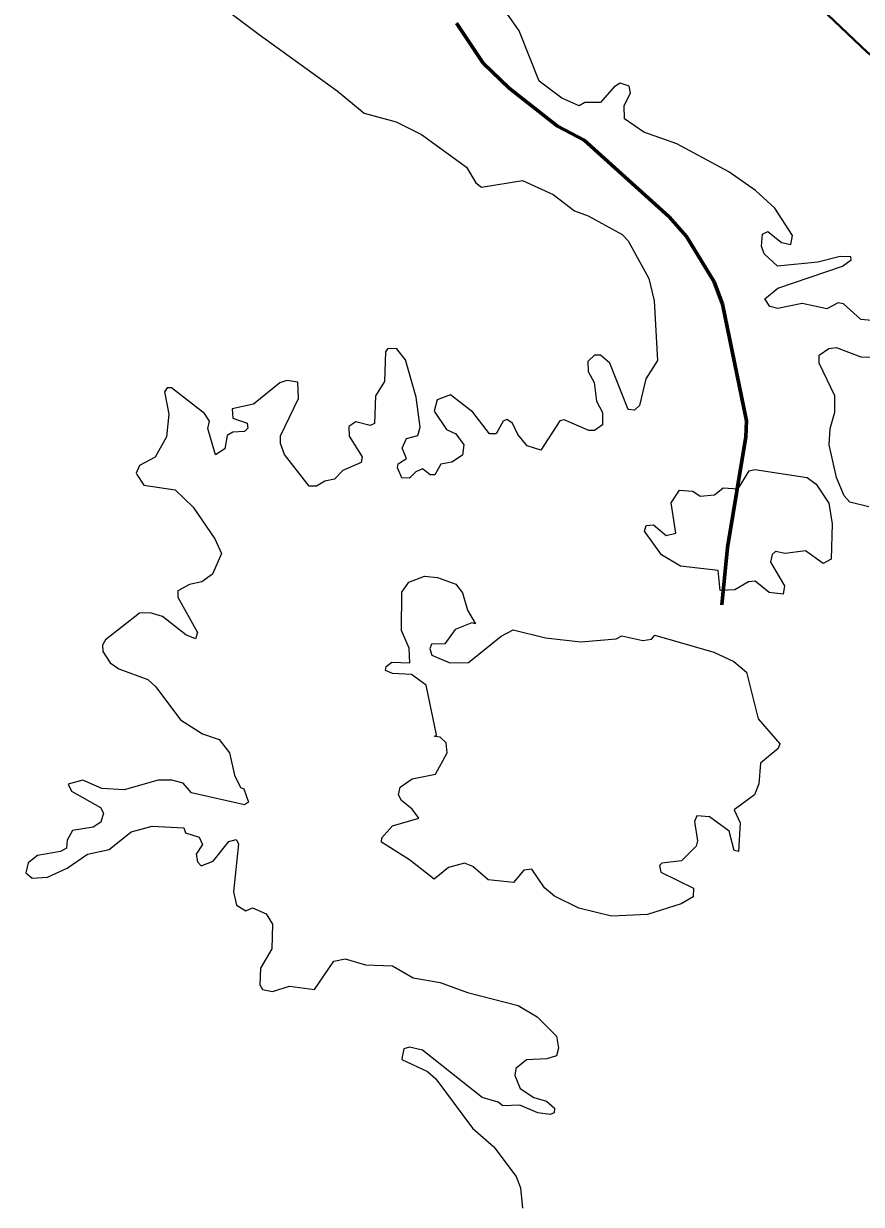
# Model space of a CAD drawing. Extents: x 553962 to 842807, y 8883888 to 9032388.
# Drawn here: x 574141 to 579380, y 8979901 to 8987282 of the extents above; entities that cross this region are included whole.
import ezdxf

# ---------------------------------------------------------------- set-up
doc = ezdxf.new("R2010")
doc.units = 0
doc.header["$LTSCALE"] = 160
doc.linetypes.add('LONG_DASH_SHORT_DASH', pattern=[9.9, 6, -1.2, 1.5, -1.2])
for name, color, linetype, lineweight in [('15', 7, 'Continuous', 25), ('21', 7, 'Continuous', 25), ('34', 7, 'LONG_DASH_SHORT_DASH', 60)]:
    doc.layers.add(name, color=color, linetype=linetype, lineweight=lineweight)

msp = doc.modelspace()

# ---------------------------------------------------------------- linework, layer by layer
at = {"layer": '15', "lineweight": 40}
msp.add_lwpolyline([(577759.9, 8988875.8), (577832.5, 8988674.7), (577901.5, 8988571.1), (578184.7, 8988310.3), (578513.4, 8987946.2), (578671.2, 8987814.3), (579419.2, 8987100.9), (579808.1, 8986794.1), (580283, 8986357.3), (580496.3, 8986108), (581364.8, 8985224.5), (581561.3, 8985062.5), (582162.5, 8984452.7), (582384.7, 8984161.9), (582616.4, 8983918.8), (582880.2, 8983596.7), (583472.4, 8982628.4), (583582.5, 8982317.7), (583621.7, 8982083.2), (583591.6, 8981897.8), (583552.5, 8981370), (583461.7, 8980518.1), (583461.7, 8980001.2)], dxfattribs=at)
at = {"layer": '21', "lineweight": 13}
msp.add_line((574141.1, 8988323.6), (575614.7, 8987214.2), dxfattribs=at)
for points in [[(579316.6, 8985806.7), (579314.5, 8985824.4), (579246.7, 8985826.9), (579108.5, 8985790), (578855.6, 8985766.8), (578772.8, 8985843.4), (578755.9, 8985890.1), (578762.3, 8985966), (578794.3, 8985983.1), (578881.3, 8985913.2), (578940.1, 8985900.5), (578949.1, 8985957.5), (578838.7, 8986127.7), (578717.6, 8986238.2), (578552.2, 8986354.9), (578226.7, 8986531.5), (578020.9, 8986603.6), (577899.9, 8986686.7), (577897.8, 8986769), (577935.9, 8986850.5), (577927.5, 8986892.1), (577872.2, 8986909.4), (577833.8, 8986888), (577748.6, 8986788.5), (577651.5, 8986788.3), (577614.6, 8986767.2), (577506.8, 8986816), (577364.8, 8986922.1), (577239.2, 8987236.6), (577133.1, 8987389.3)], [(575614.7, 8987214.2), (576102.7, 8986862.7), (576270.7, 8986722.5), (576470.2, 8986667.3), (576629.3, 8986588.8), (576911.9, 8986384.9), (576969.7, 8986286.9), (577005.3, 8986259.6), (577261.2, 8986301.6), (577453.5, 8986215), (577587.3, 8986110.9), (577672.5, 8986081), (577884.7, 8985964.3), (577921.2, 8985923.6)], [(577921.2, 8985923.6), (578050.7, 8985689.9), (578084.6, 8985549.9), (578105.7, 8985175.9), (578032.7, 8985062.6), (577993.2, 8984895.7), (577961.4, 8984866), (577921.2, 8984870.3), (577806.3, 8985159), (577748.9, 8985209.9), (577710.4, 8985209.7), (577670.5, 8985169.7), (577672.5, 8985108.4), (577708.6, 8985038), (577723.6, 8984921.2), (577761.7, 8984851), (577761.6, 8984774.5), (577710.4, 8984739.2), (577676.8, 8984738.5), (577522.2, 8984806.2), (577494.4, 8984800.1), (577375.1, 8984615.4), (577290.3, 8984643), (577232.8, 8984713), (577198.5, 8984785.6), (577162.9, 8984808.4), (577139.4, 8984797.9), (577096.8, 8984717.3), (577054.2, 8984717.4), (576950.1, 8984853.3), (576810.4, 8984961.2), (576727.3, 8984929.6), (576708.2, 8984859.8), (576785.8, 8984744.1), (576785.8, 8984744.1), (576844, 8984717.2), (576894.5, 8984650.1), (576885.2, 8984585.1), (576818.8, 8984541.1), (576750.7, 8984528.1), (576712.3, 8984462.4), (576684.6, 8984462.5), (576636.2, 8984498.2), (576593.4, 8984481.4), (576554.3, 8984441.2), (576506.2, 8984443.4), (576478.8, 8984505), (576483.1, 8984530.2), (576535.9, 8984564.3), (576508.5, 8984627.8), (576536.1, 8984689.5), (576606, 8984706.7), (576620.8, 8984758.9), (576595.5, 8984946.7), (576529.7, 8985180.3), (576472.8, 8985252.2), (576417.2, 8985248.2), (576404.3, 8985230.4), (576397.9, 8985044.4), (576342.8, 8984954.9), (576336.4, 8984783.3), (576308.8, 8984770.4), (576219.8, 8984793.7), (576175, 8984763.9), (576177.2, 8984704.3), (576257.7, 8984575.1), (576251.3, 8984538.9), (576137.3, 8984488.2), (576085.7, 8984434.7), (576024.1, 8984421.9), (575972.9, 8984390.1), (575926.7, 8984390.2), (575773.4, 8984587.9), (575748, 8984657.8), (575748.1, 8984704.7), (575860.4, 8984938), (575856, 8985040.1), (575786.4, 8985050.7), (575744, 8985035.9), (575578.2, 8984904.3), (575446.4, 8984874.3), (575448.6, 8984815.2), (575539.5, 8984785.3), (575543.9, 8984753.4), (575522.7, 8984732.2), (575450.6, 8984727.8), (575414.7, 8984706.7), (575399.4, 8984623.9), (575340.4, 8984585.8), (575293.4, 8984751), (575303.9, 8984797.9), (575272.2, 8984844.5), (575066.2, 8985006), (575038.6, 8985006), (575021.6, 8984980.4), (575049, 8984841.3), (575034.1, 8984700), (574963.4, 8984572.3), (574866.1, 8984519.8), (574844.2, 8984471.2), (574849.2, 8984463.4)], [(579450.5, 8985206), (579496.9, 8985235.7), (579514.2, 8985282.6), (579512.3, 8985405), (579488.7, 8985422.4), (579376.2, 8985433.2), (579269.2, 8985530.9), (579236, 8985537.1), (579163.5, 8985499), (579010.8, 8985532.9), (578857.6, 8985501.1), (578807, 8985514), (578777.3, 8985562.5), (578777.3, 8985562.5), (578858.1, 8985628.6), (579261.5, 8985766.7), (579316.8, 8985805.1), (579316.6, 8985806.7)], [(579426.9, 8984260.6), (579308, 8984290.5), (579272, 8984330.9), (579225.4, 8984445.3), (579178.6, 8984649.5), (579185, 8984751.2), (579214.7, 8984853.5), (579214.7, 8984954.9), (579117, 8985160), (579117.3, 8985210.2), (579176.5, 8985250.3), (579223, 8985256.8), (579375.9, 8985199.6), (579437.6, 8985197.7)], [(574849.2, 8984463.4), (574892.1, 8984396.5), (575089.2, 8984368.8), (575201.9, 8984258.6), (575337.9, 8984060.8), (575378.3, 8983969.8), (575323.1, 8983840.2), (575255.1, 8983793.2), (575178.4, 8983776.1), (575106.5, 8983735.8), (575104.7, 8983696.9), (575229.5, 8983476.8), (575217, 8983436.6), (575155.1, 8983462), (575008.7, 8983576.5), (574932.2, 8983599.8), (574866.6, 8983597.7), (574653.9, 8983430.1), (574637.3, 8983400.9)], [(574637.3, 8983400.9), (574634.6, 8983396.3), (574637, 8983358), (574681.6, 8983285.5), (574737, 8983249.2), (574917.7, 8983183.2), (574968.5, 8983136.6), (575121.6, 8982930.6), (575259.4, 8982841.6), (575363.1, 8982807.6), (575429.4, 8982724.4), (575459.1, 8982584.5), (575497.2, 8982508.2), (575518.5, 8982499.3), (575548.1, 8982416.5), (575522.5, 8982399.8), (575191.8, 8982474), (575138, 8982533.5), (575068.2, 8982552.6), (575068.2, 8982552.6), (574983.2, 8982552.6), (574769.9, 8982493.2), (574630.6, 8982501.7), (574511.4, 8982552.6), (574420.5, 8982527.1), (574441.6, 8982484.7), (574622.2, 8982382.5), (574641.1, 8982346.3), (574624.5, 8982289.7), (574575.3, 8982259.5), (574445.9, 8982238.1), (574414.2, 8982177.4), (574410, 8982128.1), (574371.2, 8982106.5), (574227.3, 8982081.3), (574177.6, 8982042)], [(574177.6, 8982042), (574169.3, 8982035.4), (574154.9, 8981972.8), (574193.9, 8981940.7), (574290.9, 8981947.3), (574413.9, 8982002.5), (574541.6, 8982089.6), (574675.4, 8982119.5), (574813.3, 8982229.6), (574944.7, 8982265.8), (575142.3, 8982255.2), (575153.3, 8982223.6), (575238.1, 8982195.7), (575259.3, 8982151.3), (575221.2, 8982091.1), (575227.6, 8982042.9), (575251.1, 8982017.4), (575327.2, 8982047.2), (575425.1, 8982170.2), (575471.2, 8982183.1), (575484.5, 8982155.2), (575452.7, 8981854), (575471.8, 8981771.1), (575530.4, 8981737.1), (575571.7, 8981755.9), (575658.7, 8981717.7), (575697, 8981653.6), (575692.8, 8981499.5), (575622.7, 8981377.6), (575618.5, 8981273.8), (575635.4, 8981244.2), (575696.8, 8981231.4), (575803.5, 8981265.3), (575960.1, 8981244.2), (576081.2, 8981422.1), (576151.6, 8981435.2), (576279, 8981399.2), (576448, 8981392.9), (576577.2, 8981318.2), (576746.3, 8981288.7), (576916.3, 8981225), (577234.9, 8981144.2), (577351.9, 8981074), (577472.7, 8980953), (577485.6, 8980876.9), (577472.8, 8980829.9), (577413.4, 8980810.8), (577285.7, 8980804.2), (577218.4, 8980749.7), (577213.7, 8980706.9), (577246.3, 8980625.3), (577331.3, 8980570.4), (577411.1, 8980547.2), (577461.6, 8980503.3), (577460.1, 8980473.2), (577434.6, 8980462.5), (577357.4, 8980473.2), (577243.4, 8980521.8), (577137.2, 8980517.7), (577109.4, 8980541), (577009.8, 8980568.6), (576635.6, 8980866), (576554.9, 8980883.7), (576518.7, 8980874.1), (576509.3, 8980823.3)], [(576509.3, 8980823.3), (576506.3, 8980807.3), (576667.5, 8980732.2), (576718.5, 8980685.6), (576948, 8980377.6), (577081.8, 8980260.8), (577222.2, 8980075.5), (577247.6, 8980005.7), (577260.6, 8979878)]]:
    msp.add_lwpolyline(points, dxfattribs=at)
for points in [[(578250.1, 8983891), (578129.4, 8983961), (578023.1, 8984109.8), (578033.7, 8984145.7), (578080.1, 8984150), (578159.2, 8984082.2), (578220.3, 8984096.8), (578190.9, 8984285.8), (578241.9, 8984366.6), (578326.2, 8984360.5), (578371.7, 8984328.5), (578462.7, 8984337.1), (578515.3, 8984379.4), (578609.2, 8984373.2), (578679.1, 8984487.4), (578714.3, 8984494.1), (579040.5, 8984445.3), (579097.7, 8984402.9), (579176.4, 8984283.9), (579197.7, 8984156.1), (579191.3, 8983933.6), (579142.3, 8983908), (579031.8, 8983986.5), (578904.1, 8983969.5), (578843.2, 8983982.2), (578821.7, 8983962.9), (578811.2, 8983916.6), (578900.2, 8983767.7), (578891.7, 8983714.7), (578802.7, 8983725.3), (578715.5, 8983797.3), (578675, 8983793), (578589.4, 8983742), (578496.8, 8983738.2), (578483.8, 8983863.2)], [(578042.3, 8981713.7), (577817.2, 8981702.9), (577613.1, 8981753.9), (577462.2, 8981828.3), (577398.7, 8981879.2), (577320.1, 8981996), (577268.8, 8981989.4), (577205.1, 8981913.4), (577045.9, 8981930.3), (576950.3, 8982013), (576899, 8982034.2), (576797.3, 8982006.7), (576707.8, 8981934.7), (576555.4, 8982055.4), (576379.1, 8982165.8), (576381.2, 8982191.7), (576449, 8982267.9), (576612.3, 8982314.8), (576572.1, 8982372), (576504.3, 8982425.2), (576485.1, 8982461.9), (576495.8, 8982510.1), (576571.7, 8982560.9), (576716.7, 8982591), (576790.9, 8982724.9), (576784.4, 8982786.4), (576746.5, 8982822.2), (576710.5, 8982826.7), (576722.8, 8982835.4), (576659.2, 8983147.3), (576566, 8983213.1), (576447.1, 8983219.7), (576403.8, 8983239.1), (576408.5, 8983263.1), (576444.7, 8983289.6), (576557.4, 8983286.3), (576553.1, 8983378.7), (576504.5, 8983488.5), (576506.3, 8983729.2), (576551, 8983791), (576648.6, 8983829.2), (576729.1, 8983820.8), (576843.8, 8983778.4), (576886.5, 8983723.1), (576916.3, 8983614.8), (576967, 8983530), (576943.7, 8983536), (576840.1, 8983495.8), (576776, 8983404.6), (576691.5, 8983402.3), (576680.6, 8983374.5), (576693.2, 8983334.6), (576805.6, 8983285.6), (576924.3, 8983289.5), (577128.5, 8983453.1), (577202.5, 8983493.4), (577405.1, 8983442.6), (577625.5, 8983417.2), (577846.4, 8983436.3), (577881.3, 8983455.4), (578012.7, 8983425.8), (578067.6, 8983434.3), (578088.9, 8983459.5), (578456.7, 8983352.4), (578581.7, 8983294), (578662.3, 8983228.1), (578734.6, 8982937.4), (578870.5, 8982779.9), (578859.8, 8982750.1), (578749.5, 8982658.6), (578738.8, 8982529.3), (578711.2, 8982461.3), (578584.1, 8982368.3), (578622, 8982287.3), (578611.4, 8982106.9), (578584.5, 8982113.9), (578554, 8982233.9), (578430.9, 8982323.2), (578350.3, 8982329.4), (578337.4, 8982294.3), (578356.4, 8982173.3), (578347.8, 8982140.4), (578254.5, 8982049.2), (578131.9, 8982034.3), (578118.6, 8982018.7), (578125.5, 8981978.8), (578330.5, 8981877.6), (578328.9, 8981824.3), (578254.3, 8981779.3)]]:
    msp.add_lwpolyline(points, close=True, dxfattribs=at)
at = {"layer": '34'}
msp.add_lwpolyline([(576848.8, 8987284.7), (577014.7, 8987034.6), (577177.2, 8986878.4), (577479.9, 8986640.4), (577646.7, 8986553.8), (578178.3, 8986074.1), (578286.4, 8985950.8), (578459.3, 8985667.6), (578511.2, 8985529.3), (578662.5, 8984800.1), (578658.2, 8984698.9), (578543.7, 8984007.2), (578508.3, 8983649.4)], dxfattribs=at)

doc.saveas('drawing.dxf')
